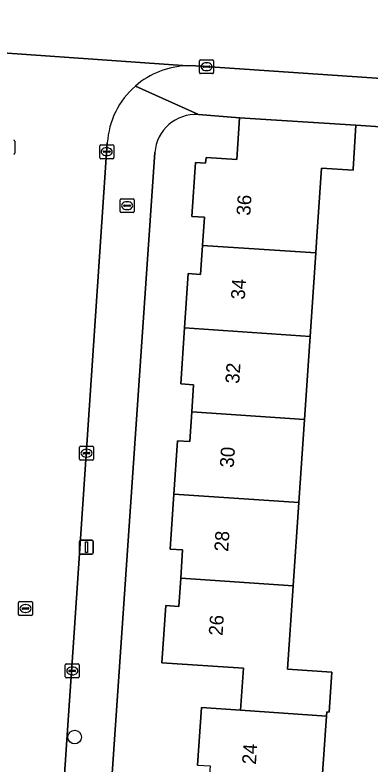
# Model space of a CAD drawing. Extents: x 161848 to 162726, y 385382 to 386521.
# Drawn here: x 162379.6 to 162405.1, y 385539 to 385592.8 of the extents above; entities that cross this region are included whole.
import ezdxf

# ---------------------------------------------------------------- set-up
doc = ezdxf.new("R2010")
doc.units = 0
for name, color, linetype in [('IMGEO_Boom', 7, 'Continuous'), ('IMGEO_Brandkraan', 7, 'Continuous'), ('IMGEO_Erf', 7, 'Continuous'), ('IMGEO_Kolk', 7, 'Continuous'), ('IMGEO_Lichtmast', 7, 'Continuous'), ('IMGEO_Pand', 7, 'Continuous'), ('IMGEO_Pand_nummerreeks', 7, 'Continuous'), ('IMGEO_Rijbaan_lokaal_open', 7, 'Continuous'), ('IMGEO_Rioolput', 7, 'Continuous'), ('IMGEO_Voetpad_open', 7, 'Continuous')]:
    doc.layers.add(name, color=color, linetype=linetype)

msp = doc.modelspace()

# ---------------------------------------------------------------- linework, layer by layer
at = {"layer": 'IMGEO_Boom'}
msp.add_circle((162383.844, 385540.93), 0.489, dxfattribs=at)
at = {"layer": 'IMGEO_Brandkraan'}
for p, q in [((162387.114, 385578.661), (162387.114, 385579.513)), ((162387.189, 385579.587), (162388.041, 385579.587)), ((162387.602, 385579.367), (162387.627, 385579.367)), ((162388.115, 385579.513), (162388.115, 385578.661)), ((162387.373, 385579.081), (162387.373, 385579.093)), ((162387.811, 385579.044), (162387.413, 385579.044)), ((162387.416, 385579.13), (162387.814, 385579.13)), ((162387.625, 385578.807), (162387.6, 385578.807)), ((162387.857, 385579.093), (162387.857, 385579.081)), ((162388.041, 385578.587), (162387.189, 385578.587))]:
    msp.add_line(p, q, dxfattribs=at)
for points in [[(162387.114, 385578.661), (162387.114, 385579.513)], [(162387.189, 385579.587), (162388.041, 385579.587)], [(162388.115, 385579.513), (162388.115, 385578.661)], [(162388.041, 385578.587), (162387.189, 385578.587)]]:
    msp.add_lwpolyline(points, dxfattribs=at)
for centre, radius, start, end in [((162387.191, 385579.511), 0.0765, 91.552, 178.448), ((162387.191, 385579.511), 0.0765, 91.552, 178.448), ((162388.039, 385579.511), 0.0765, 1.552, 88.448), ((162388.039, 385579.511), 0.0765, 1.552, 88.448), ((162387.191, 385578.663), 0.0765, 181.552, 268.448), ((162387.191, 385578.663), 0.0765, 181.552, 268.448), ((162387.413, 385579.09), 0.0403, 85.8775, 175.7526), ((162387.41, 385579.08), 0.0366, 178.938, 274.7102), ((162387.814, 385579.087), 0.043, 264.8664, 352.4533), ((162387.818, 385579.092), 0.0386, 1.7309, 96.639), ((162388.039, 385578.663), 0.0765, 271.552, 358.448), ((162388.039, 385578.663), 0.0765, 271.552, 358.448)]:
    msp.add_arc(centre, radius, start, end, dxfattribs=at)
for centre, major_axis, ratio, start_param, end_param in [((162387.601, 385579.087), (-0.387, 0.002), 0.722429, 4.712389, 7.853982), ((162387.626, 385579.087), (-0.39, 0.002), 0.717154, 1.570796, 4.712389)]:
    msp.add_ellipse(centre, major_axis=major_axis, ratio=ratio, start_param=start_param, end_param=end_param, dxfattribs=at)
at = {"layer": 'IMGEO_Erf'}
for points in [[(162392.958, 385543.051), (162395.761, 385542.861), (162395.965, 385545.873), (162390.118, 385546.269), (162390.396, 385550.377), (162391.324, 385550.315), (162391.462, 385552.35), (162391.598, 385554.363), (162390.696, 385554.424), (162390.963, 385558.377), (162391.223, 385562.212), (162392.116, 385562.152), (162392.26, 385564.283), (162392.392, 385566.232), (162391.463, 385566.295), (162391.734, 385570.31), (162391.998, 385574.208), (162392.89, 385574.147), (162393.03, 385576.219), (162393.168, 385578.255), (162392.26, 385578.317), (162392.522, 385582.18), (162393.255, 385582.13), (162393.281, 385582.543), (162395.504, 385582.402), (162395.694, 385585.393), (162392.742, 385585.627)], [(162414.714, 385584.138), (162404.051, 385584.872), (162403.854, 385581.705), (162403.849, 385581.628), (162401.574, 385581.77), (162401.242, 385576.871), (162401.163, 385575.702), (162400.756, 385569.683), (162400.353, 385563.738), (162399.949, 385557.764), (162399.545, 385551.792), (162399.139, 385545.795), (162402.318, 385545.58), (162402.124, 385542.721), (162401.968, 385542.731), (162401.947, 385542.425), (162401.518, 385536.276)], [(162389.61, 385582.896), (162383.906, 385500), (162381.922, 385471.173), (162381.759, 385468.902)], [(162392.679, 385538.923), (162392.958, 385543.051)]]:
    msp.add_lwpolyline(points, dxfattribs=at)
msp.add_arc((162392.543, 385582.694), 2.94, 86.1118, 176.0629, dxfattribs=at)
at = {"layer": 'IMGEO_Kolk'}
for p, q in [((162392.82, 385588.64), (162392.82, 385589.492)), ((162392.895, 385589.566), (162393.747, 385589.566)), ((162393.821, 385589.492), (162393.821, 385588.64)), ((162393.079, 385589.06), (162393.079, 385589.072)), ((162393.517, 385589.023), (162393.119, 385589.023)), ((162393.122, 385589.109), (162393.52, 385589.109)), ((162393.308, 385589.346), (162393.333, 385589.346)), ((162393.563, 385589.072), (162393.563, 385589.06)), ((162393.747, 385588.566), (162392.895, 385588.566)), ((162393.331, 385588.786), (162393.306, 385588.786)), ((162379.553, 385583.714), (162379.553, 385582.862)), ((162385.645, 385582.535), (162385.645, 385583.387)), ((162385.72, 385583.461), (162386.572, 385583.461)), ((162385.904, 385582.955), (162385.904, 385582.967)), ((162385.947, 385583.004), (162386.345, 385583.004)), ((162386.133, 385583.241), (162386.158, 385583.241)), ((162386.388, 385582.967), (162386.388, 385582.955)), ((162386.646, 385583.387), (162386.646, 385582.535)), ((162386.572, 385582.461), (162385.72, 385582.461)), ((162386.342, 385582.918), (162385.944, 385582.918)), ((162386.156, 385582.681), (162386.131, 385582.681)), ((162384.196, 385560.889), (162384.196, 385561.741)), ((162384.271, 385561.815), (162385.123, 385561.815)), ((162384.684, 385561.595), (162384.709, 385561.595)), ((162385.197, 385561.741), (162385.197, 385560.889)), ((162384.455, 385561.309), (162384.455, 385561.321)), ((162384.893, 385561.272), (162384.495, 385561.272)), ((162384.498, 385561.358), (162384.896, 385561.358)), ((162384.707, 385561.035), (162384.682, 385561.035)), ((162384.939, 385561.321), (162384.939, 385561.309)), ((162385.123, 385560.815), (162384.271, 385560.815)), ((162383.172, 385545.256), (162383.172, 385546.108)), ((162383.247, 385546.182), (162384.099, 385546.182)), ((162383.66, 385545.962), (162383.685, 385545.962)), ((162384.173, 385546.108), (162384.173, 385545.256)), ((162383.431, 385545.676), (162383.431, 385545.688)), ((162383.869, 385545.639), (162383.471, 385545.639)), ((162383.474, 385545.725), (162383.872, 385545.725)), ((162383.683, 385545.402), (162383.658, 385545.402)), ((162383.915, 385545.688), (162383.915, 385545.676)), ((162384.099, 385545.182), (162383.247, 385545.182))]:
    msp.add_line(p, q, dxfattribs=at)
for points in [[(162392.82, 385588.64), (162392.82, 385589.492)], [(162392.895, 385589.566), (162393.747, 385589.566)], [(162393.821, 385589.492), (162393.821, 385588.64)], [(162393.747, 385588.566), (162392.895, 385588.566)], [(162379.553, 385583.714), (162379.553, 385582.862)], [(162385.645, 385582.535), (162385.645, 385583.387)], [(162385.72, 385583.461), (162386.572, 385583.461)], [(162386.646, 385583.387), (162386.646, 385582.535)], [(162386.572, 385582.461), (162385.72, 385582.461)], [(162384.196, 385560.889), (162384.196, 385561.741)], [(162384.271, 385561.815), (162385.123, 385561.815)], [(162385.197, 385561.741), (162385.197, 385560.889)], [(162385.123, 385560.815), (162384.271, 385560.815)], [(162383.172, 385545.256), (162383.172, 385546.108)], [(162383.247, 385546.182), (162384.099, 385546.182)], [(162384.173, 385546.108), (162384.173, 385545.256)], [(162384.099, 385545.182), (162383.247, 385545.182)]]:
    msp.add_lwpolyline(points, dxfattribs=at)
for centre, radius, start, end in [((162392.897, 385589.49), 0.0765, 91.552, 178.448), ((162392.897, 385589.49), 0.0765, 91.552, 178.448), ((162393.745, 385589.49), 0.0765, 1.552, 88.448), ((162393.745, 385589.49), 0.0765, 1.552, 88.448), ((162393.119, 385589.069), 0.0403, 85.8775, 175.7526), ((162393.116, 385589.059), 0.0366, 178.938, 274.7102), ((162393.52, 385589.066), 0.043, 264.8664, 352.4533), ((162393.524, 385589.071), 0.0386, 1.7309, 96.639), ((162392.897, 385588.642), 0.0765, 181.552, 268.448), ((162392.897, 385588.642), 0.0765, 181.552, 268.448), ((162393.745, 385588.642), 0.0765, 271.552, 358.448), ((162393.745, 385588.642), 0.0765, 271.552, 358.448), ((162379.477, 385583.712), 0.0765, 1.552, 88.448), ((162379.477, 385583.712), 0.0765, 1.552, 88.448), ((162385.722, 385583.385), 0.0765, 91.552, 178.448), ((162385.722, 385583.385), 0.0765, 91.552, 178.448), ((162385.944, 385582.964), 0.0403, 85.8775, 175.7526), ((162385.941, 385582.954), 0.0366, 178.938, 274.7102), ((162386.345, 385582.961), 0.043, 264.8664, 352.4533), ((162386.349, 385582.966), 0.0386, 1.7309, 96.639), ((162386.57, 385583.385), 0.0765, 1.552, 88.448), ((162386.57, 385583.385), 0.0765, 1.552, 88.448), ((162379.477, 385582.864), 0.0765, 271.552, 358.448), ((162379.477, 385582.864), 0.0765, 271.552, 358.448), ((162385.722, 385582.537), 0.0765, 181.552, 268.448), ((162385.722, 385582.537), 0.0765, 181.552, 268.448), ((162386.57, 385582.537), 0.0765, 271.552, 358.448), ((162386.57, 385582.537), 0.0765, 271.552, 358.448), ((162384.273, 385561.739), 0.0765, 91.552, 178.448), ((162384.273, 385561.739), 0.0765, 91.552, 178.448), ((162385.121, 385561.739), 0.0765, 1.552, 88.448), ((162385.121, 385561.739), 0.0765, 1.552, 88.448), ((162384.273, 385560.891), 0.0765, 181.552, 268.448), ((162384.273, 385560.891), 0.0765, 181.552, 268.448), ((162384.495, 385561.318), 0.0403, 85.8775, 175.7526), ((162384.492, 385561.308), 0.0366, 178.938, 274.7102), ((162384.896, 385561.315), 0.043, 264.8664, 352.4533), ((162384.9, 385561.32), 0.0386, 1.7309, 96.639), ((162385.121, 385560.891), 0.0765, 271.552, 358.448), ((162385.121, 385560.891), 0.0765, 271.552, 358.448), ((162383.249, 385546.106), 0.0765, 91.552, 178.448), ((162383.249, 385546.106), 0.0765, 91.552, 178.448), ((162384.097, 385546.106), 0.0765, 1.552, 88.448), ((162384.097, 385546.106), 0.0765, 1.552, 88.448), ((162383.471, 385545.685), 0.0403, 85.8775, 175.7526), ((162383.468, 385545.675), 0.0366, 178.938, 274.7102), ((162383.872, 385545.682), 0.043, 264.8664, 352.4533), ((162383.876, 385545.687), 0.0386, 1.7309, 96.639), ((162383.249, 385545.258), 0.0765, 181.552, 268.448), ((162383.249, 385545.258), 0.0765, 181.552, 268.448), ((162384.097, 385545.258), 0.0765, 271.552, 358.448), ((162384.097, 385545.258), 0.0765, 271.552, 358.448)]:
    msp.add_arc(centre, radius, start, end, dxfattribs=at)
for centre, major_axis, ratio, start_param, end_param in [((162393.307, 385589.066), (-0.387, 0.002), 0.722429, 4.712389, 7.853982), ((162393.332, 385589.066), (-0.39, 0.002), 0.717154, 1.570796, 4.712389), ((162386.132, 385582.961), (-0.387, 0.002), 0.722429, 4.712389, 7.853982), ((162386.157, 385582.961), (-0.39, 0.002), 0.717154, 1.570796, 4.712389), ((162384.683, 385561.315), (-0.387, 0.002), 0.722429, 4.712389, 7.853982), ((162384.708, 385561.315), (-0.39, 0.002), 0.717154, 1.570796, 4.712389), ((162383.659, 385545.682), (-0.387, 0.002), 0.722429, 4.712389, 7.853982), ((162383.684, 385545.682), (-0.39, 0.002), 0.717154, 1.570796, 4.712389)]:
    msp.add_ellipse(centre, major_axis=major_axis, ratio=ratio, start_param=start_param, end_param=end_param, dxfattribs=at)
at = {"layer": 'IMGEO_Lichtmast'}
for p, q in [((162384.191, 385554.169), (162384.191, 385554.969)), ((162384.191, 385554.969), (162384.191, 385554.169)), ((162384.291, 385555.069), (162385.081, 385555.069)), ((162385.081, 385555.069), (162384.291, 385555.069)), ((162385.181, 385554.969), (162385.181, 385554.169)), ((162385.181, 385554.169), (162385.181, 385554.969)), ((162385.081, 385554.069), (162384.291, 385554.069)), ((162384.291, 385554.069), (162385.081, 385554.069))]:
    msp.add_line(p, q, dxfattribs=at)
msp.add_lwpolyline([(162384.611, 385554.944), (162384.761, 385554.944), (162384.761, 385554.194), (162384.611, 385554.194), (162384.611, 385554.944)], dxfattribs=at)
for centre, start, end in [((162384.291, 385554.969), 90, 180), ((162384.291, 385554.969), 90, 180), ((162385.081, 385554.969), 0, 90), ((162385.081, 385554.969), 360, 90), ((162384.291, 385554.169), 180, 270), ((162384.291, 385554.169), 180, 270), ((162385.081, 385554.169), 270, 0), ((162385.081, 385554.169), 270, 0)]:
    msp.add_arc(centre, 0.1, start, end, dxfattribs=at)
at = {"layer": 'IMGEO_Pand'}
for points in [[(162401.574, 385581.77), (162403.849, 385581.628), (162403.854, 385581.705), (162404.051, 385584.872), (162395.694, 385585.393), (162395.504, 385582.402), (162393.281, 385582.543), (162393.255, 385582.13), (162392.522, 385582.18), (162392.26, 385578.317), (162393.168, 385578.255), (162393.03, 385576.219), (162401.163, 385575.702), (162401.242, 385576.871)], [(162400.756, 385569.683), (162401.163, 385575.702), (162393.03, 385576.219), (162392.89, 385574.147), (162391.998, 385574.208), (162391.734, 385570.31)], [(162391.734, 385570.31), (162391.463, 385566.295), (162392.392, 385566.232), (162392.26, 385564.283), (162400.353, 385563.738), (162400.756, 385569.683)], [(162392.26, 385564.283), (162392.116, 385562.152), (162391.223, 385562.212), (162390.963, 385558.377), (162399.949, 385557.764), (162400.353, 385563.738)], [(162390.963, 385558.377), (162390.696, 385554.424), (162391.598, 385554.363), (162391.462, 385552.35), (162399.545, 385551.792), (162399.949, 385557.764)], [(162401.947, 385542.425), (162401.968, 385542.731), (162402.124, 385542.721), (162402.318, 385545.58), (162399.139, 385545.795), (162399.545, 385551.792), (162391.462, 385552.35), (162391.324, 385550.315), (162390.396, 385550.377), (162390.118, 385546.269), (162395.965, 385545.873), (162395.761, 385542.861)], [(162395.761, 385542.861), (162392.958, 385543.051), (162392.679, 385538.923), (162393.576, 385538.862), (162393.44, 385536.851), (162401.518, 385536.276), (162401.947, 385542.425)]]:
    msp.add_lwpolyline(points, close=True, dxfattribs=at)
at = {"layer": 'IMGEO_Rijbaan_lokaal_open'}
for points in [[(162392.515, 385589.122), (162412.585, 385587.758), (162415.011, 385587.593), (162431.505, 385586.582), (162435.655, 385586.297), (162436.128, 385593.403), (162432.653, 385593.623), (162250.141, 385605.918)], [(162328.746, 385593.462), (162347.698, 385592.175), (162351.299, 385591.93), (162352.879, 385591.823), (162356.465, 385591.579), (162373.555, 385590.418), (162391.947, 385589.134)], [(162391.947, 385589.134), (162373.555, 385590.418)], [(162383.446, 385543.191), (162383.728, 385547.354), (162386.188, 385583.599)], [(162378.421, 385470.95), (162380.515, 385500), (162383.446, 385543.191)]]:
    msp.add_lwpolyline(points, dxfattribs=at)
for centre, radius, start, end in [((162392.111, 385583.2), 5.936, 91.5816, 131.1203), ((162392.109, 385583.368), 5.768, 85.9671, 91.6123), ((162392.111, 385583.2), 5.937, 131.1207, 176.1438)]:
    msp.add_arc(centre, radius, start, end, dxfattribs=at)
at = {"layer": 'IMGEO_Rioolput'}
for p, q in [((162379.888, 385550.663), (162380.74, 385550.663)), ((162379.813, 385549.737), (162379.813, 385550.589)), ((162380.072, 385550.157), (162380.072, 385550.169)), ((162380.51, 385550.12), (162380.112, 385550.12)), ((162380.115, 385550.206), (162380.513, 385550.206)), ((162380.301, 385550.443), (162380.326, 385550.443)), ((162380.556, 385550.169), (162380.556, 385550.157)), ((162380.814, 385550.589), (162380.814, 385549.737)), ((162380.74, 385549.663), (162379.888, 385549.663)), ((162380.324, 385549.883), (162380.299, 385549.883))]:
    msp.add_line(p, q, dxfattribs=at)
for points in [[(162379.888, 385550.663), (162380.74, 385550.663)], [(162379.813, 385549.737), (162379.813, 385550.589)], [(162380.814, 385550.589), (162380.814, 385549.737)], [(162380.74, 385549.663), (162379.888, 385549.663)]]:
    msp.add_lwpolyline(points, dxfattribs=at)
for centre, radius, start, end in [((162379.89, 385550.587), 0.0765, 91.552, 178.448), ((162379.89, 385550.587), 0.0765, 91.552, 178.448), ((162380.738, 385550.587), 0.0765, 1.552, 88.448), ((162380.738, 385550.587), 0.0765, 1.552, 88.448), ((162380.112, 385550.166), 0.0403, 85.8775, 175.7526), ((162380.109, 385550.156), 0.0366, 178.938, 274.7102), ((162380.513, 385550.163), 0.043, 264.8664, 352.4533), ((162380.517, 385550.168), 0.0386, 1.7309, 96.639), ((162379.89, 385549.739), 0.0765, 181.552, 268.448), ((162379.89, 385549.739), 0.0765, 181.552, 268.448), ((162380.738, 385549.739), 0.0765, 271.552, 358.448), ((162380.738, 385549.739), 0.0765, 271.552, 358.448)]:
    msp.add_arc(centre, radius, start, end, dxfattribs=at)
for centre, major_axis, ratio, start_param, end_param in [((162380.3, 385550.163), (-0.387, 0.002), 0.722429, 4.712389, 7.853982), ((162380.325, 385550.163), (-0.39, 0.002), 0.717154, 1.570796, 4.712389)]:
    msp.add_ellipse(centre, major_axis=major_axis, ratio=ratio, start_param=start_param, end_param=end_param, dxfattribs=at)
at = {"layer": 'IMGEO_Voetpad_open'}
for points in [[(162435.655, 385586.297), (162431.505, 385586.582), (162415.011, 385587.593), (162412.585, 385587.758), (162392.515, 385589.122)], [(162392.742, 385585.627), (162388.207, 385587.672)], [(162388.207, 385587.672), (162392.742, 385585.627), (162395.694, 385585.393), (162404.051, 385584.872), (162414.714, 385584.138), (162416.391, 385584.025), (162436.53, 385582.66)], [(162386.188, 385583.599), (162383.728, 385547.354), (162383.446, 385543.191), (162380.515, 385500), (162378.421, 385470.95)], [(162381.759, 385468.902), (162381.922, 385471.173), (162383.906, 385500), (162389.61, 385582.896)]]:
    msp.add_lwpolyline(points, dxfattribs=at)
for centre, radius, start, end in [((162392.111, 385583.2), 5.936, 91.5816, 131.1203), ((162392.109, 385583.368), 5.768, 85.9671, 91.6123), ((162392.111, 385583.2), 5.937, 131.1207, 176.1438), ((162392.543, 385582.694), 2.94, 86.1118, 176.0629)]:
    msp.add_arc(centre, radius, start, end, dxfattribs=at)

# ---------------------------------------------------------------- texts
at = {"layer": 'IMGEO_Pand_nummerreeks'}
for s, rotation, p in [('36', 86.224, (162396.461, 385578.353)), ('34', 86.224, (162396.063, 385572.319)), ('32', 86.224, (162395.664, 385566.282)), ('30', 86.224, (162395.267, 385560.254)), ('28', 86.224, (162394.869, 385554.22)), ('26', 86.224, (162394.47, 385548.183)), ('24', 86.2197, (162396.867, 385538.937))]:
    msp.add_text(s, height=1, rotation=rotation, dxfattribs=at).set_placement(p)

doc.saveas('drawing.dxf')
